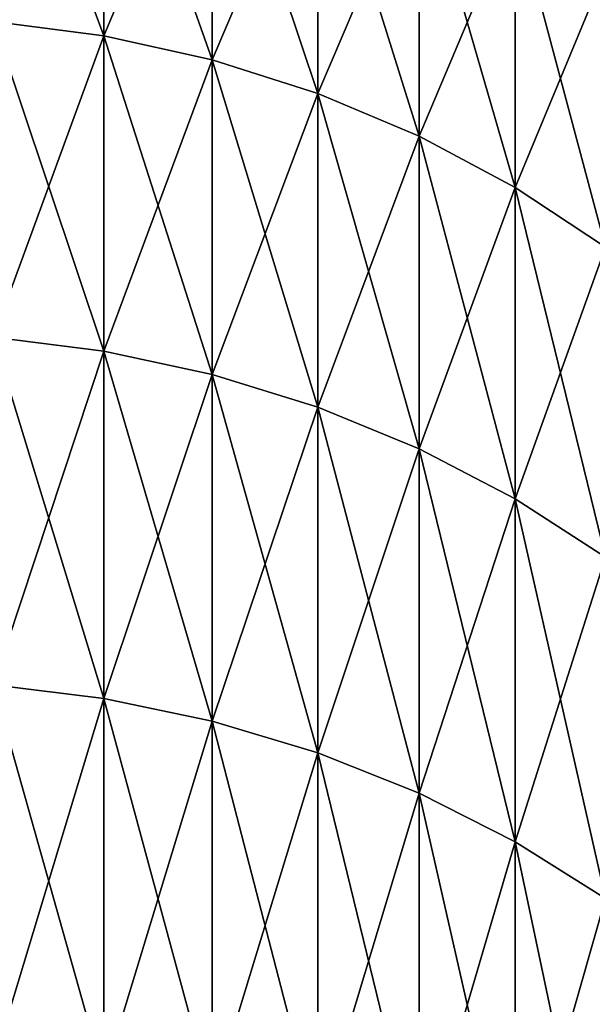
# Model space of a CAD drawing. Header units: metres. Extents: x -46 to 104, y -30 to 30.
# Tile 358 of 656: x 18.616 to 19.117, y 10.005 to 10.866. Entities that reach past the tile are written whole.
import ezdxf

# ---------------------------------------------------------------- set-up
doc = ezdxf.new("R2010")
doc.units = ezdxf.units.M
doc.layers.add('solid_26_000_502_XXX', color=7, linetype='CONTINUOUS')

msp = doc.modelspace()

# ---------------------------------------------------------------- linework, layer by layer
at = {"layer": 'solid_26_000_502_XXX'}
for points in [[(18.689219, 10.852066, 606.920715), (18.592386, 10.864553, 606.914856), (18.592386, 11.111926, 607.480896)], [(18.689219, 11.099154, 607.486084), (18.689219, 10.852066, 606.920715), (18.592386, 11.111926, 607.480896)], [(18.689219, 11.099154, 616.513916), (18.592386, 11.111926, 616.519104), (18.592386, 10.864553, 617.085144)], [(18.689219, 10.852066, -5.079315), (18.592386, 10.864553, -5.08516), (18.592386, 11.111926, -4.519124)], [(18.689219, 11.099154, -4.513929), (18.689219, 10.852066, -5.079315), (18.592386, 11.111926, -4.519124)], [(18.689219, 11.099154, 4.513929), (18.592386, 11.111926, 4.519124), (18.592386, 10.864553, 5.08516)], [(18.689219, 10.852066, 617.079285), (18.689219, 11.099154, 616.513916), (18.592386, 10.864553, 617.085144)], [(18.689219, 10.852066, 5.079315), (18.689219, 11.099154, 4.513929), (18.592386, 10.864553, 5.08516)], [(18.784241, 10.83107, 606.930542), (18.689219, 10.852066, 606.920715), (18.689219, 11.099154, 607.486084)], [(18.784241, 11.07768, 607.494812), (18.784241, 10.83107, 606.930542), (18.689219, 11.099154, 607.486084)], [(18.784241, 11.07768, 616.505188), (18.689219, 11.099154, 616.513916), (18.689219, 10.852066, 617.079285)], [(18.784241, 10.83107, -5.069488), (18.689219, 10.852066, -5.079315), (18.689219, 11.099154, -4.513929)], [(18.784241, 11.07768, -4.505196), (18.784241, 10.83107, -5.069488), (18.689219, 11.099154, -4.513929)], [(18.784241, 11.07768, 4.505196), (18.689219, 11.099154, 4.513929), (18.689219, 10.852066, 5.079315)], [(18.784241, 10.83107, 617.069458), (18.784241, 11.07768, 616.505188), (18.689219, 10.852066, 617.079285)], [(18.784241, 10.83107, 5.069488), (18.784241, 11.07768, 4.505196), (18.689219, 10.852066, 5.079315)], [(18.876543, 10.801766, 606.944214), (18.784241, 10.83107, 606.930542), (18.784241, 11.07768, 607.494812)], [(18.876543, 11.047709, 607.507019), (18.876543, 10.801766, 606.944214), (18.784241, 11.07768, 607.494812)], [(18.876543, 11.047709, 616.492981), (18.784241, 11.07768, 616.505188), (18.784241, 10.83107, 617.069458)], [(18.876543, 10.801766, -5.055772), (18.784241, 10.83107, -5.069488), (18.784241, 11.07768, -4.505196)], [(18.876543, 11.047709, -4.493007), (18.876543, 10.801766, -5.055772), (18.784241, 11.07768, -4.505196)], [(18.876543, 11.047709, 4.493007), (18.784241, 11.07768, 4.505196), (18.784241, 10.83107, 5.069488)], [(18.876543, 10.801766, 617.055786), (18.876543, 11.047709, 616.492981), (18.784241, 10.83107, 617.069458)], [(18.876543, 10.801766, 5.055772), (18.876543, 11.047709, 4.493007), (18.784241, 10.83107, 5.069488)], [(18.965244, 10.764437, 606.96167), (18.876543, 10.801766, 606.944214), (18.876543, 11.047709, 607.507019)], [(18.965244, 11.00953, 607.522522), (18.965244, 10.764437, 606.96167), (18.876543, 11.047709, 607.507019)], [(18.965244, 11.00953, 616.477478), (18.876543, 11.047709, 616.492981), (18.876543, 10.801766, 617.055786)], [(18.965244, 10.764437, -5.0383), (18.876543, 10.801766, -5.055772), (18.876543, 11.047709, -4.493007)], [(18.965244, 11.00953, -4.47748), (18.965244, 10.764437, -5.0383), (18.876543, 11.047709, -4.493007)], [(18.965244, 11.00953, 4.47748), (18.876543, 11.047709, 4.493007), (18.876543, 10.801766, 5.055772)], [(18.965244, 10.764437, 617.03833), (18.965244, 11.00953, 616.477478), (18.876543, 10.801766, 617.055786)], [(18.965244, 10.764437, 5.0383), (18.965244, 11.00953, 4.47748), (18.876543, 10.801766, 5.055772)], [(19.049494, 10.719438, 606.982788), (18.965244, 10.764437, 606.96167), (18.965244, 11.00953, 607.522522)], [(19.049494, 10.963506, 607.54126), (19.049494, 10.719438, 606.982788), (18.965244, 11.00953, 607.522522)], [(19.049494, 10.963506, 616.45874), (18.965244, 11.00953, 616.477478), (18.965244, 10.764437, 617.03833)], [(19.049494, 10.719438, -5.017238), (18.965244, 10.764437, -5.0383), (18.965244, 11.00953, -4.47748)], [(19.049494, 10.963506, -4.458762), (19.049494, 10.719438, -5.017238), (18.965244, 11.00953, -4.47748)], [(19.049494, 10.963506, 4.458762), (18.965244, 11.00953, 4.47748), (18.965244, 10.764437, 5.0383)], [(19.049494, 10.719438, 617.017212), (19.049494, 10.963506, 616.45874), (18.965244, 10.764437, 617.03833)], [(19.049494, 10.719438, 5.017238), (19.049494, 10.963506, 4.458762), (18.965244, 10.764437, 5.0383)], [(19.128487, 10.667199, 607.007202), (19.049494, 10.719438, 606.982788), (19.049494, 10.963506, 607.54126)], [(19.128487, 10.910078, 607.562988), (19.128487, 10.667199, 607.007202), (19.049494, 10.963506, 607.54126)], [(19.128487, 10.910078, 616.437012), (19.049494, 10.963506, 616.45874), (19.049494, 10.719438, 617.017212)], [(19.128487, 10.667199, -4.992788), (19.049494, 10.719438, -5.017238), (19.049494, 10.963506, -4.458762)], [(19.128487, 10.910078, -4.437034), (19.128487, 10.667199, -4.992788), (19.049494, 10.963506, -4.458762)], [(19.128487, 10.910078, 4.437034), (19.049494, 10.963506, 4.458762), (19.049494, 10.719438, 5.017238)], [(19.128487, 10.667199, 616.992798), (19.128487, 10.910078, 616.437012), (19.049494, 10.719438, 617.017212)], [(19.128487, 10.667199, 4.992788), (19.128487, 10.910078, 4.437034), (19.049494, 10.719438, 5.017238)], [(18.689219, 10.5762, 606.368774), (18.592386, 10.58837, 606.362305), (18.592386, 10.864553, 606.914856)], [(18.689219, 10.852066, 606.920715), (18.689219, 10.5762, 606.368774), (18.592386, 10.864553, 606.914856)], [(18.689219, 10.852066, 617.079285), (18.592386, 10.864553, 617.085144), (18.592386, 10.58837, 617.637695)], [(18.689219, 10.5762, -5.631231), (18.592386, 10.58837, -5.637711), (18.592386, 10.864553, -5.08516)], [(18.689219, 10.852066, -5.079315), (18.689219, 10.5762, -5.631231), (18.592386, 10.864553, -5.08516)], [(18.689219, 10.852066, 5.079315), (18.592386, 10.864553, 5.08516), (18.592386, 10.58837, 5.637711)], [(18.689219, 10.5762, 617.631226), (18.689219, 10.852066, 617.079285), (18.592386, 10.58837, 617.637695)], [(18.689219, 10.5762, 5.631231), (18.689219, 10.852066, 5.079315), (18.592386, 10.58837, 5.637711)], [(18.784241, 10.555737, 606.379639), (18.689219, 10.5762, 606.368774), (18.689219, 10.852066, 606.920715)], [(18.784241, 10.83107, 606.930542), (18.784241, 10.555737, 606.379639), (18.689219, 10.852066, 606.920715)], [(18.784241, 10.83107, 617.069458), (18.689219, 10.852066, 617.079285), (18.689219, 10.5762, 617.631226)], [(18.784241, 10.555737, -5.620336), (18.689219, 10.5762, -5.631231), (18.689219, 10.852066, -5.079315)], [(18.784241, 10.83107, -5.069488), (18.784241, 10.555737, -5.620336), (18.689219, 10.852066, -5.079315)], [(18.784241, 10.83107, 5.069488), (18.689219, 10.852066, 5.079315), (18.689219, 10.5762, 5.631231)], [(18.784241, 10.555737, 617.620361), (18.784241, 10.83107, 617.069458), (18.689219, 10.5762, 617.631226)], [(18.784241, 10.555737, 5.620336), (18.784241, 10.83107, 5.069488), (18.689219, 10.5762, 5.631231)], [(18.876543, 10.52718, 606.394897), (18.784241, 10.555737, 606.379639), (18.784241, 10.83107, 606.930542)], [(18.876543, 10.801766, 606.944214), (18.876543, 10.52718, 606.394897), (18.784241, 10.83107, 606.930542)], [(18.876543, 10.801766, 617.055786), (18.784241, 10.83107, 617.069458), (18.784241, 10.555737, 617.620361)], [(18.876543, 10.52718, -5.60513), (18.784241, 10.555737, -5.620336), (18.784241, 10.83107, -5.069488)], [(18.876543, 10.801766, -5.055772), (18.876543, 10.52718, -5.60513), (18.784241, 10.83107, -5.069488)], [(18.876543, 10.801766, 5.055772), (18.784241, 10.83107, 5.069488), (18.784241, 10.555737, 5.620336)], [(18.876543, 10.52718, 617.605103), (18.876543, 10.801766, 617.055786), (18.784241, 10.555737, 617.620361)], [(18.876543, 10.52718, 5.60513), (18.876543, 10.801766, 5.055772), (18.784241, 10.555737, 5.620336)], [(18.965244, 10.490799, 606.414246), (18.876543, 10.52718, 606.394897), (18.876543, 10.801766, 606.944214)], [(18.965244, 10.764437, 606.96167), (18.965244, 10.490799, 606.414246), (18.876543, 10.801766, 606.944214)], [(18.965244, 10.764437, 617.03833), (18.876543, 10.801766, 617.055786), (18.876543, 10.52718, 617.605103)], [(18.965244, 10.490799, -5.58576), (18.876543, 10.52718, -5.60513), (18.876543, 10.801766, -5.055772)], [(18.965244, 10.764437, -5.0383), (18.965244, 10.490799, -5.58576), (18.876543, 10.801766, -5.055772)], [(18.965244, 10.764437, 5.0383), (18.876543, 10.801766, 5.055772), (18.876543, 10.52718, 5.60513)], [(18.965244, 10.490799, 617.585754), (18.965244, 10.764437, 617.03833), (18.876543, 10.52718, 617.605103)], [(18.965244, 10.490799, 5.58576), (18.965244, 10.764437, 5.0383), (18.876543, 10.52718, 5.60513)], [(19.049494, 10.446943, 606.437561), (18.965244, 10.490799, 606.414246), (18.965244, 10.764437, 606.96167)], [(19.049494, 10.719438, 606.982788), (19.049494, 10.446943, 606.437561), (18.965244, 10.764437, 606.96167)], [(19.049494, 10.719438, 617.017212), (18.965244, 10.764437, 617.03833), (18.965244, 10.490799, 617.585754)], [(19.049494, 10.446943, -5.562409), (18.965244, 10.490799, -5.58576), (18.965244, 10.764437, -5.0383)], [(19.049494, 10.719438, -5.017238), (19.049494, 10.446943, -5.562409), (18.965244, 10.764437, -5.0383)], [(19.049494, 10.719438, 5.017238), (18.965244, 10.764437, 5.0383), (18.965244, 10.490799, 5.58576)], [(19.049494, 10.446943, 617.562439), (19.049494, 10.719438, 617.017212), (18.965244, 10.490799, 617.585754)], [(19.049494, 10.446943, 5.562409), (19.049494, 10.719438, 5.017238), (18.965244, 10.490799, 5.58576)], [(19.128487, 10.396032, 606.464722), (19.049494, 10.446943, 606.437561), (19.049494, 10.719438, 606.982788)], [(19.128487, 10.667199, 607.007202), (19.128487, 10.396032, 606.464722), (19.049494, 10.719438, 606.982788)], [(19.128487, 10.667199, 616.992798), (19.049494, 10.719438, 617.017212), (19.049494, 10.446943, 617.562439)], [(19.128487, 10.396032, -5.535302), (19.049494, 10.446943, -5.562409), (19.049494, 10.719438, -5.017238)], [(19.128487, 10.667199, -4.992788), (19.128487, 10.396032, -5.535302), (19.049494, 10.719438, -5.017238)], [(19.128487, 10.667199, 4.992788), (19.049494, 10.719438, 5.017238), (19.049494, 10.446943, 5.562409)], [(19.128487, 10.396032, 617.535278), (19.128487, 10.667199, 616.992798), (19.049494, 10.446943, 617.562439)], [(19.128487, 10.396032, 5.535302), (19.128487, 10.667199, 4.992788), (19.049494, 10.446943, 5.562409)], [(18.689219, 10.272288, 605.831787), (18.592386, 10.284109, 605.824707), (18.592386, 10.58837, 606.362305)], [(18.689219, 10.5762, 606.368774), (18.689219, 10.272288, 605.831787), (18.592386, 10.58837, 606.362305)], [(18.689219, 10.5762, 617.631226), (18.592386, 10.58837, 617.637695), (18.592386, 10.284109, 618.175293)], [(18.689219, 10.272288, -6.168214), (18.592386, 10.284109, -6.175312), (18.592386, 10.58837, -5.637711)], [(18.689219, 10.5762, -5.631231), (18.689219, 10.272288, -6.168214), (18.592386, 10.58837, -5.637711)], [(18.689219, 10.5762, 5.631231), (18.592386, 10.58837, 5.637711), (18.592386, 10.284109, 6.175312)], [(18.689219, 10.272288, 618.168213), (18.689219, 10.5762, 617.631226), (18.592386, 10.284109, 618.175293)], [(18.689219, 10.272288, 6.168214), (18.689219, 10.5762, 5.631231), (18.592386, 10.284109, 6.175312)], [(18.784241, 10.252414, 605.84375), (18.689219, 10.272288, 605.831787), (18.689219, 10.5762, 606.368774)], [(18.784241, 10.555737, 606.379639), (18.784241, 10.252414, 605.84375), (18.689219, 10.5762, 606.368774)], [(18.784241, 10.555737, 617.620361), (18.689219, 10.5762, 617.631226), (18.689219, 10.272288, 618.168213)], [(18.784241, 10.252414, -6.15628), (18.689219, 10.272288, -6.168214), (18.689219, 10.5762, -5.631231)], [(18.784241, 10.555737, -5.620336), (18.784241, 10.252414, -6.15628), (18.689219, 10.5762, -5.631231)], [(18.784241, 10.555737, 5.620336), (18.689219, 10.5762, 5.631231), (18.689219, 10.272288, 6.168214)], [(18.784241, 10.252414, 618.15625), (18.784241, 10.555737, 617.620361), (18.689219, 10.272288, 618.168213)], [(18.784241, 10.252414, 6.15628), (18.784241, 10.555737, 5.620336), (18.689219, 10.272288, 6.168214)], [(18.876543, 10.224676, 605.860352), (18.784241, 10.252414, 605.84375), (18.784241, 10.555737, 606.379639)], [(18.876543, 10.52718, 606.394897), (18.876543, 10.224676, 605.860352), (18.784241, 10.555737, 606.379639)], [(18.876543, 10.52718, 617.605103), (18.784241, 10.555737, 617.620361), (18.784241, 10.252414, 618.15625)], [(18.876543, 10.224676, -6.139625), (18.784241, 10.252414, -6.15628), (18.784241, 10.555737, -5.620336)], [(18.876543, 10.52718, -5.60513), (18.876543, 10.224676, -6.139625), (18.784241, 10.555737, -5.620336)], [(18.876543, 10.52718, 5.60513), (18.784241, 10.555737, 5.620336), (18.784241, 10.252414, 6.15628)], [(18.876543, 10.224676, 618.139648), (18.876543, 10.52718, 617.605103), (18.784241, 10.252414, 618.15625)], [(18.876543, 10.224676, 6.139625), (18.876543, 10.52718, 5.60513), (18.784241, 10.252414, 6.15628)], [(18.965244, 10.189341, 605.881592), (18.876543, 10.224676, 605.860352), (18.876543, 10.52718, 606.394897)], [(18.965244, 10.490799, 606.414246), (18.965244, 10.189341, 605.881592), (18.876543, 10.52718, 606.394897)], [(18.965244, 10.490799, 617.585754), (18.876543, 10.52718, 617.605103), (18.876543, 10.224676, 618.139648)], [(18.965244, 10.189341, -6.118406), (18.876543, 10.224676, -6.139625), (18.876543, 10.52718, -5.60513)], [(18.965244, 10.490799, -5.58576), (18.965244, 10.189341, -6.118406), (18.876543, 10.52718, -5.60513)], [(18.965244, 10.490799, 5.58576), (18.876543, 10.52718, 5.60513), (18.876543, 10.224676, 6.139625)], [(18.965244, 10.189341, 618.118408), (18.965244, 10.490799, 617.585754), (18.876543, 10.224676, 618.139648)], [(18.965244, 10.189341, 6.118406), (18.965244, 10.490799, 5.58576), (18.876543, 10.224676, 6.139625)], [(19.049494, 10.146746, 605.907166), (18.965244, 10.189341, 605.881592), (18.965244, 10.490799, 606.414246)], [(19.049494, 10.446943, 606.437561), (19.049494, 10.146746, 605.907166), (18.965244, 10.490799, 606.414246)], [(19.049494, 10.446943, 617.562439), (18.965244, 10.490799, 617.585754), (18.965244, 10.189341, 618.118408)], [(19.049494, 10.146746, -6.092829), (18.965244, 10.189341, -6.118406), (18.965244, 10.490799, -5.58576)], [(19.049494, 10.446943, -5.562409), (19.049494, 10.146746, -6.092829), (18.965244, 10.490799, -5.58576)], [(19.049494, 10.446943, 5.562409), (18.965244, 10.490799, 5.58576), (18.965244, 10.189341, 6.118406)], [(19.049494, 10.146746, 618.092834), (19.049494, 10.446943, 617.562439), (18.965244, 10.189341, 618.118408)], [(19.049494, 10.146746, 6.092829), (19.049494, 10.446943, 5.562409), (18.965244, 10.189341, 6.118406)], [(19.128487, 10.097298, 605.93689), (19.049494, 10.146746, 605.907166), (19.049494, 10.446943, 606.437561)], [(19.128487, 10.396032, 606.464722), (19.128487, 10.097298, 605.93689), (19.049494, 10.446943, 606.437561)], [(19.128487, 10.396032, 617.535278), (19.049494, 10.446943, 617.562439), (19.049494, 10.146746, 618.092834)], [(19.128487, 10.097298, -6.063138), (19.049494, 10.146746, -6.092829), (19.049494, 10.446943, -5.562409)], [(19.128487, 10.396032, -5.535302), (19.128487, 10.097298, -6.063138), (19.049494, 10.446943, -5.562409)], [(19.128487, 10.396032, 5.535302), (19.049494, 10.446943, 5.562409), (19.049494, 10.146746, 6.092829)], [(19.128487, 10.097298, 618.06311), (19.128487, 10.396032, 617.535278), (19.049494, 10.146746, 618.092834)], [(19.128487, 10.097298, 6.063138), (19.128487, 10.396032, 5.535302), (19.049494, 10.146746, 6.092829)], [(18.689219, 9.941136, 605.311157), (18.592386, 9.952576, 605.303467), (18.592386, 10.284109, 605.824707)], [(18.689219, 10.272288, 605.831787), (18.689219, 9.941136, 605.311157), (18.592386, 10.284109, 605.824707)], [(18.689219, 10.272288, 618.168213), (18.592386, 10.284109, 618.175293), (18.592386, 9.952576, 618.696533)], [(18.689219, 9.941136, -6.68884), (18.592386, 9.952576, -6.696537), (18.592386, 10.284109, -6.175312)], [(18.689219, 10.272288, -6.168214), (18.689219, 9.941136, -6.68884), (18.592386, 10.284109, -6.175312)], [(18.689219, 10.272288, 6.168214), (18.592386, 10.284109, 6.175312), (18.592386, 9.952576, 6.696537)], [(18.689219, 9.941136, 618.688843), (18.689219, 10.272288, 618.168213), (18.592386, 9.952576, 618.696533)], [(18.689219, 9.941136, 6.68884), (18.689219, 10.272288, 6.168214), (18.592386, 9.952576, 6.696537)], [(18.784241, 9.921903, 605.324097), (18.689219, 9.941136, 605.311157), (18.689219, 10.272288, 605.831787)], [(18.784241, 10.252414, 605.84375), (18.784241, 9.921903, 605.324097), (18.689219, 10.272288, 605.831787)], [(18.784241, 10.252414, 618.15625), (18.689219, 10.272288, 618.168213), (18.689219, 9.941136, 618.688843)], [(18.784241, 9.921903, -6.675899), (18.689219, 9.941136, -6.68884), (18.689219, 10.272288, -6.168214)], [(18.784241, 10.252414, -6.15628), (18.784241, 9.921903, -6.675899), (18.689219, 10.272288, -6.168214)], [(18.784241, 10.252414, 6.15628), (18.689219, 10.272288, 6.168214), (18.689219, 9.941136, 6.68884)], [(18.784241, 9.921903, 618.675903), (18.784241, 10.252414, 618.15625), (18.689219, 9.941136, 618.688843)], [(18.784241, 9.921903, 6.675899), (18.784241, 10.252414, 6.15628), (18.689219, 9.941136, 6.68884)], [(18.876543, 9.89506, 605.342163), (18.784241, 9.921903, 605.324097), (18.784241, 10.252414, 605.84375)], [(18.876543, 10.224676, 605.860352), (18.876543, 9.89506, 605.342163), (18.784241, 10.252414, 605.84375)], [(18.876543, 10.224676, 618.139648), (18.784241, 10.252414, 618.15625), (18.784241, 9.921903, 618.675903)], [(18.876543, 9.89506, -6.657837), (18.784241, 9.921903, -6.675899), (18.784241, 10.252414, -6.15628)], [(18.876543, 10.224676, -6.139625), (18.876543, 9.89506, -6.657837), (18.784241, 10.252414, -6.15628)], [(18.876543, 10.224676, 6.139625), (18.784241, 10.252414, 6.15628), (18.784241, 9.921903, 6.675899)], [(18.876543, 9.89506, 618.657837), (18.876543, 10.224676, 618.139648), (18.784241, 9.921903, 618.675903)], [(18.876543, 9.89506, 6.657837), (18.876543, 10.224676, 6.139625), (18.784241, 9.921903, 6.675899)], [(18.965244, 9.860863, 605.365173), (18.876543, 9.89506, 605.342163), (18.876543, 10.224676, 605.860352)], [(18.965244, 10.189341, 605.881592), (18.965244, 9.860863, 605.365173), (18.876543, 10.224676, 605.860352)], [(18.965244, 10.189341, 618.118408), (18.876543, 10.224676, 618.139648), (18.876543, 9.89506, 618.657837)], [(18.965244, 9.860863, -6.634829), (18.876543, 9.89506, -6.657837), (18.876543, 10.224676, -6.139625)], [(18.965244, 10.189341, -6.118406), (18.965244, 9.860863, -6.634829), (18.876543, 10.224676, -6.139625)], [(18.965244, 10.189341, 6.118406), (18.876543, 10.224676, 6.139625), (18.876543, 9.89506, 6.657837)], [(18.965244, 9.860863, 618.634827), (18.965244, 10.189341, 618.118408), (18.876543, 9.89506, 618.657837)], [(18.965244, 9.860863, 6.634829), (18.965244, 10.189341, 6.118406), (18.876543, 9.89506, 6.657837)], [(19.049494, 9.819641, 605.392883), (18.965244, 9.860863, 605.365173), (18.965244, 10.189341, 605.881592)], [(19.049494, 10.146746, 605.907166), (19.049494, 9.819641, 605.392883), (18.965244, 10.189341, 605.881592)], [(19.049494, 10.146746, 618.092834), (18.965244, 10.189341, 618.118408), (18.965244, 9.860863, 618.634827)], [(19.049494, 9.819641, -6.607092), (18.965244, 9.860863, -6.634829), (18.965244, 10.189341, -6.118406)], [(19.049494, 10.146746, -6.092829), (19.049494, 9.819641, -6.607092), (18.965244, 10.189341, -6.118406)], [(19.049494, 10.146746, 6.092829), (18.965244, 10.189341, 6.118406), (18.965244, 9.860863, 6.634829)], [(19.049494, 9.819641, 618.607117), (19.049494, 10.146746, 618.092834), (18.965244, 9.860863, 618.634827)], [(19.049494, 9.819641, 6.607092), (19.049494, 10.146746, 6.092829), (18.965244, 9.860863, 6.634829)], [(19.128487, 9.771788, 605.42511), (19.049494, 9.819641, 605.392883), (19.049494, 10.146746, 605.907166)], [(19.128487, 10.097298, 605.93689), (19.128487, 9.771788, 605.42511), (19.049494, 10.146746, 605.907166)], [(19.128487, 10.097298, 618.06311), (19.049494, 10.146746, 618.092834), (19.049494, 9.819641, 618.607117)], [(19.128487, 9.771788, -6.574894), (19.049494, 9.819641, -6.607092), (19.049494, 10.146746, -6.092829)], [(19.128487, 10.097298, -6.063138), (19.128487, 9.771788, -6.574894), (19.049494, 10.146746, -6.092829)], [(19.128487, 10.097298, 6.063138), (19.049494, 10.146746, 6.092829), (19.049494, 9.819641, 6.607092)], [(19.128487, 9.771788, 618.57489), (19.128487, 10.097298, 618.06311), (19.049494, 9.819641, 618.607117)], [(19.128487, 9.771788, 6.574894), (19.128487, 10.097298, 6.063138), (19.049494, 9.819641, 6.607092)]]:
    msp.add_3dface(points, dxfattribs=at)

doc.saveas('drawing.dxf')
